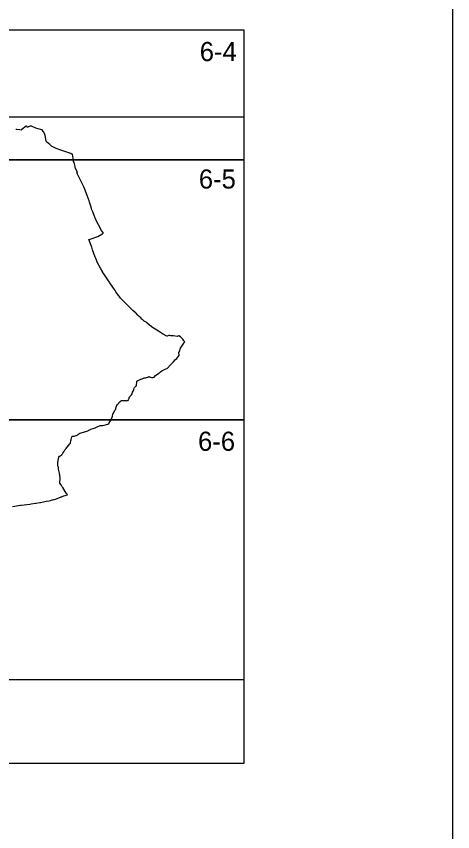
# Model space of a CAD drawing. Extents: x -449577 to -425530, y -1150048 to -1121091.
# Drawn here: x -438218.5 to -438008.8, y -1126663.9 to -1126271.9 of the extents above; entities that cross this region are included whole.
import ezdxf

# ---------------------------------------------------------------- set-up
doc = ezdxf.new("R2010")
doc.units = 0
for name, color, linetype in [('Vrstva 1', 7, 'Continuous'), ('Vrstva 10', 7, 'Continuous'), ('Vrstva 4', 7, 'Continuous')]:
    doc.layers.add(name, color=color, linetype=linetype)

msp = doc.modelspace()

# ---------------------------------------------------------------- linework, layer by layer
at = {"layer": 'Vrstva 1'}
msp.add_lwpolyline([(-439493.8, -1126016.81), (-439493.8, -1127066.81), (-438008.8, -1127066.81), (-438008.8, -1126016.81)], close=True, dxfattribs=at)
msp.add_lwpolyline([(-438220.34, -1126507.56), (-438216.47, -1126506.99), (-438216.23, -1126506.96), (-438211.93, -1126506.44), (-438211.4, -1126506.38), (-438209.25, -1126506.02), (-438208.93, -1126505.97), (-438207.27, -1126505.7), (-438206.87, -1126505.63), (-438205.46, -1126505.34), (-438204.17, -1126505.07), (-438203.96, -1126505.03), (-438202.79, -1126504.8), (-438202.12, -1126504.67), (-438202.1, -1126504.67), (-438201.19, -1126504.46), (-438201.12, -1126504.44), (-438200.47, -1126504.28), (-438200.12, -1126504.17), (-438199.23, -1126503.88), (-438198.79, -1126503.73), (-438198.14, -1126503.49), (-438198.02, -1126503.45), (-438196.93, -1126502.96), (-438196.93, -1126502.96), (-438196.81, -1126502.92), (-438196.16, -1126502.69), (-438196.07, -1126502.66), (-438195.64, -1126502.5), (-438193.98, -1126501.92), (-438194, -1126501.87), (-438194.11, -1126501.7), (-438194.27, -1126501.47), (-438194.49, -1126501.15), (-438196.19, -1126498.51), (-438196.4, -1126498.16), (-438196.57, -1126497.89), (-438197.01, -1126497.18), (-438197.54, -1126496.33), (-438197.38, -1126493.97), (-438197.37, -1126493.88), (-438197.76, -1126491.58), (-438197.76, -1126491.56), (-438197.77, -1126491.54), (-438197.77, -1126491.54), (-438197.77, -1126491.51), (-438198.18, -1126489.68), (-438198.19, -1126489.49), (-438198.25, -1126488.69), (-438198.35, -1126488.41), (-438198.36, -1126488.39), (-438198.47, -1126488.17), (-438198.51, -1126488.09), (-438198.52, -1126487.71), (-438198.55, -1126487.01), (-438198.5, -1126486.52), (-438198.5, -1126486.5), (-438198.41, -1126485.64), (-438198.39, -1126485.53), (-438198.1, -1126483.89), (-438198.02, -1126483.81), (-438197.72, -1126483.47), (-438197.66, -1126483.4), (-438197.4, -1126483.28), (-438197.34, -1126483.22), (-438197.08, -1126483.02), (-438196.85, -1126482.84), (-438196.64, -1126482.68), (-438196.58, -1126482.64), (-438196.5, -1126482.51), (-438196.42, -1126482.39), (-438196.31, -1126482.22), (-438196.09, -1126481.89), (-438195.67, -1126481.24), (-438195.54, -1126480.99), (-438195.53, -1126480.98), (-438195.39, -1126480.69), (-438195.34, -1126480.6), (-438195.16, -1126480.27), (-438195.02, -1126480.12), (-438194.72, -1126479.81), (-438194.55, -1126479.63), (-438194.27, -1126479.28), (-438194.14, -1126479.11), (-438193.45, -1126478.26), (-438192.79, -1126477.45), (-438192.5, -1126477.09), (-438192.26, -1126475.92), (-438192.2, -1126475.69), (-438192.13, -1126475.41), (-438191.81, -1126474.1), (-438191.73, -1126473.82), (-438191.73, -1126473.79), (-438191.71, -1126473.74), (-438191.55, -1126473.73), (-438191.53, -1126473.73), (-438191.29, -1126473.73), (-438190.6, -1126473.71), (-438190.59, -1126473.71), (-438190.56, -1126473.71), (-438189.88, -1126473.53), (-438189.68, -1126473.47), (-438189.26, -1126473.36), (-438189.24, -1126473.35), (-438189.18, -1126473.29), (-438188.88, -1126473.01), (-438188.76, -1126472.93), (-438188.42, -1126472.67), (-438188, -1126472.35), (-438187.93, -1126472.33), (-438187.37, -1126472.17), (-438184.67, -1126471.41), (-438184.08, -1126471.14), (-438183.75, -1126470.98), (-438183.7, -1126470.96), (-438183.6, -1126470.91), (-438183.24, -1126470.73), (-438183.19, -1126470.71), (-438183.16, -1126470.69), (-438183.15, -1126470.69), (-438183.12, -1126470.67), (-438182.81, -1126470.52), (-438182.75, -1126470.48), (-438182.64, -1126470.43), (-438181.56, -1126470.1), (-438181.13, -1126469.92), (-438180.61, -1126469.7), (-438179.6, -1126469.29), (-438178.18, -1126468.66), (-438178.04, -1126468.65), (-438176.91, -1126468.6), (-438174.51, -1126468.04), (-438173.98, -1126467.64), (-438173.91, -1126467.52), (-438173.82, -1126467.34), (-438173.56, -1126466.83), (-438173.21, -1126466.4), (-438173.19, -1126466.37), (-438172.98, -1126466.08), (-438172.87, -1126465.92), (-438172.86, -1126465.91), (-438172.32, -1126464.13), (-438172.31, -1126464.1), (-438172.11, -1126463.15), (-438171.85, -1126462.69), (-438171.66, -1126462.36), (-438171.11, -1126461.24), (-438170.73, -1126460.73), (-438170.7, -1126460.6), (-438170.63, -1126460.3), (-438170.6, -1126460.16), (-438170.54, -1126459.91), (-438170.52, -1126459.81), (-438170.2, -1126458.8), (-438170.19, -1126458.79), (-438169.9, -1126458.51), (-438169.24, -1126457.88), (-438169.19, -1126457.83), (-438168.72, -1126457.35), (-438168.46, -1126457.09), (-438168.36, -1126456.98), (-438167.99, -1126456.66), (-438167.95, -1126456.66), (-438167.94, -1126456.66), (-438167.53, -1126456.65), (-438167.36, -1126456.66), (-438166.73, -1126456.68), (-438166.02, -1126456.68), (-438165.05, -1126456.59), (-438165.02, -1126456.59), (-438164.77, -1126456.56), (-438164.55, -1126456.2), (-438164.5, -1126456.07), (-438164.48, -1126456.02), (-438164.46, -1126455.96), (-438164.1, -1126454.94), (-438163.96, -1126454.77), (-438163.86, -1126454.66), (-438163.82, -1126454.62), (-438163.76, -1126454.54), (-438163.64, -1126454.41), (-438163.37, -1126454.09), (-438163.28, -1126453.99), (-438163.18, -1126453.87), (-438162.84, -1126453.48), (-438162.77, -1126453.09), (-438162.71, -1126452.78), (-438162.64, -1126452.65), (-438162.09, -1126451.73), (-438161.98, -1126451.34), (-438161.79, -1126450.64), (-438161.67, -1126450.35), (-438161.38, -1126450.08), (-438160.83, -1126449.57), (-438160.76, -1126449.51), (-438160.66, -1126447.4), (-438159.64, -1126446.91), (-438159.24, -1126446.7), (-438158.99, -1126446.57), (-438158.7, -1126446.41), (-438158.48, -1126446.33), (-438158.14, -1126446.2), (-438158.09, -1126446.19), (-438157, -1126445.78), (-438156.99, -1126445.78), (-438156.5, -1126445.72), (-438156.42, -1126445.7), (-438155.39, -1126445.44), (-438155.24, -1126445.4), (-438155.15, -1126445.37), (-438154.98, -1126445.32), (-438154.45, -1126445.15), (-438154.45, -1126445.15), (-438154.44, -1126445.16), (-438154.44, -1126445.16), (-438154.41, -1126445.22), (-438154.28, -1126445.44), (-438153.4, -1126445.54), (-438153.2, -1126445.56), (-438152.84, -1126445.6), (-438152.75, -1126445.56), (-438152.32, -1126445.38), (-438151.67, -1126444.67), (-438150.03, -1126443.51), (-438149.94, -1126443.44), (-438149.77, -1126443.33), (-438149.26, -1126442.91), (-438148.51, -1126442.31), (-438147.24, -1126441.74), (-438146.62, -1126441.47), (-438146.08, -1126441.23), (-438146.02, -1126441.2), (-438144.37, -1126439.53), (-438143.53, -1126438.64), (-438143.17, -1126438.26), (-438141.98, -1126436.9), (-438141.38, -1126436.44), (-438141.33, -1126436.4), (-438140.49, -1126435.39), (-438140.29, -1126434.82), (-438140.38, -1126433.49), (-438140.16, -1126433), (-438139.52, -1126431.55), (-438138.06, -1126429.07), (-438138.03, -1126429.02), (-438138.03, -1126429.02), (-438138.01, -1126428.99), (-438137.98, -1126428.95), (-438137.83, -1126428.76), (-438137.57, -1126428.42), (-438137.83, -1126428.12), (-438137.97, -1126427.9), (-438138.44, -1126427.16), (-438138.64, -1126426.97), (-438138.79, -1126426.81), (-438138.98, -1126426.61), (-438139.56, -1126426.04), (-438140.41, -1126425.57), (-438140.86, -1126425.75), (-438141.19, -1126425.87), (-438142.94, -1126425.6), (-438143.55, -1126425.51), (-438143.69, -1126425.5), (-438144.28, -1126425.48), (-438144.66, -1126425.43), (-438144.82, -1126425.4), (-438144.86, -1126425.4), (-438144.89, -1126425.39), (-438144.89, -1126425.39), (-438144.92, -1126425.4), (-438145.02, -1126425.43), (-438145.15, -1126425.46), (-438146.05, -1126425.7), (-438146.12, -1126425.67), (-438148.19, -1126424.63), (-438150.21, -1126423.35), (-438153.12, -1126421.53), (-438153.28, -1126421.39), (-438153.32, -1126421.36), (-438153.41, -1126421.28), (-438154.55, -1126420.35), (-438155.7, -1126419.3), (-438155.81, -1126419.2), (-438157.02, -1126418.44), (-438157.3, -1126418.21), (-438157.93, -1126417.71), (-438158.24, -1126417.47), (-438158.74, -1126416.94), (-438159.46, -1126416.18), (-438159.61, -1126416.02), (-438160.07, -1126415.53), (-438161.04, -1126414.5), (-438161.24, -1126414.39), (-438161.24, -1126414.39), (-438161.42, -1126414.3), (-438161.62, -1126414.2), (-438162.45, -1126413.37), (-438163.08, -1126412.74), (-438164.26, -1126411.57), (-438165.19, -1126410.63), (-438165.35, -1126410.48), (-438165.79, -1126410.03), (-438166.03, -1126409.79), (-438166.12, -1126409.7), (-438166.16, -1126409.66), (-438166.68, -1126409.14), (-438167.32, -1126408.49), (-438167.4, -1126408.41), (-438167.42, -1126408.39), (-438167.57, -1126408.24), (-438168.4, -1126407.4), (-438168.78, -1126406.9), (-438169.06, -1126406.53), (-438169.38, -1126406.1), (-438169.74, -1126405.62), (-438170.69, -1126404.36), (-438171.06, -1126403.82), (-438173.6, -1126400.08), (-438173.77, -1126399.82), (-438174.54, -1126398.63), (-438175.21, -1126397.62), (-438176.05, -1126396.29), (-438176.85, -1126395.02), (-438176.93, -1126394.89), (-438178.02, -1126393.04), (-438179.7, -1126390.19), (-438179.7, -1126390.18), (-438179.7, -1126390.18), (-438179.71, -1126390.18), (-438180.04, -1126389.2), (-438180.49, -1126387.9), (-438180.55, -1126387.7), (-438181.93, -1126384.19), (-438182.22, -1126382.94), (-438183.7, -1126379.26), (-438183.07, -1126379.06), (-438179.35, -1126377.82), (-438177.38, -1126376.6), (-438177.2, -1126376.49), (-438177.14, -1126376.45), (-438176.94, -1126376.33), (-438176.67, -1126376.16), (-438177.59, -1126374.97), (-438179, -1126372.19), (-438179.75, -1126370.72), (-438180.28, -1126369.56), (-438180.3, -1126369.52), (-438180.36, -1126369.39), (-438180.37, -1126369.36), (-438180.39, -1126369.33), (-438180.43, -1126369.24), (-438180.76, -1126368.51), (-438181.08, -1126367.72), (-438181.79, -1126365.95), (-438182.2, -1126364.91), (-438182.35, -1126364.28), (-438182.61, -1126363.15), (-438183.35, -1126361.26), (-438183.55, -1126360.66), (-438184.49, -1126358.03), (-438184.76, -1126357.31), (-438185.95, -1126354.22), (-438186.02, -1126354.04), (-438186.05, -1126353.96), (-438189.4, -1126347.15), (-438189.09, -1126347.01), (-438189.07, -1126347), (-438189.17, -1126346.83), (-438189.25, -1126346.73), (-438189.42, -1126346.5), (-438189.48, -1126346.42), (-438190.09, -1126344.94), (-438190.14, -1126344.65), (-438190.24, -1126344.19), (-438190.25, -1126344.13), (-438190.76, -1126342.29), (-438191.06, -1126341.66), (-438191.07, -1126341.58), (-438191.11, -1126341.22), (-438191.25, -1126340.13), (-438191.53, -1126338.29), (-438191.59, -1126338.27), (-438191.89, -1126338.17), (-438192.27, -1126337.91), (-438192.28, -1126337.91), (-438196.58, -1126336.5), (-438199.37, -1126335.52), (-438200.68, -1126334.9), (-438201.65, -1126334.34), (-438202.37, -1126333.56), (-438204.05, -1126332.29), (-438204.11, -1126331.99), (-438204.69, -1126329.29), (-438204.84, -1126328.75), (-438205.02, -1126328.24), (-438205.07, -1126328.08), (-438205.32, -1126327.56), (-438205.57, -1126327.25), (-438206.15, -1126326.56), (-438206.9, -1126326.35), (-438209.08, -1126325.69), (-438211.17, -1126324.73), (-438211.79, -1126324.73), (-438212.74, -1126325.1), (-438212.87, -1126325.19), (-438212.94, -1126325.24), (-438213.08, -1126325.34), (-438213.12, -1126325.37), (-438213.14, -1126325.35), (-438213.35, -1126325.1), (-438213.6, -1126324.82), (-438213.68, -1126324.72), (-438213.77, -1126324.76), (-438214.28, -1126325.15), (-438214.47, -1126325.3), (-438215.14, -1126325.82), (-438215.89, -1126326.38), (-438216.23, -1126326.6), (-438216.82, -1126326.56), (-438218.3, -1126326.41), (-438218.76, -1126326.32)], dxfattribs=at)
at = {"layer": 'Vrstva 10'}
msp.add_lwpolyline([(-438109.21, -1126320.23), (-438109.21, -1126631.21), (-438442.08, -1126631.21), (-438442.08, -1126465.91), (-438421.71, -1126465.91), (-438421.71, -1126340.91), (-438421.71, -1126320.23), (-438109.21, -1126320.23)], dxfattribs=at)
at = {"layer": 'Vrstva 4'}
msp.add_line((-438421.71, -1126278.41), (-438109.21, -1126278.41), dxfattribs=at)
msp.add_lwpolyline([(-438109.21, -1126278.41), (-438109.21, -1126340.91), (-438265.46, -1126340.91), (-438265.46, -1126278.41)], dxfattribs=at)
for points in [[(-438109.21, -1126340.91), (-438109.21, -1126465.91), (-438265.46, -1126465.91), (-438265.46, -1126340.91)], [(-438109.21, -1126465.91), (-438109.21, -1126590.91), (-438265.46, -1126590.91), (-438265.46, -1126465.91)]]:
    msp.add_lwpolyline(points, close=True, dxfattribs=at)

# ---------------------------------------------------------------- texts
at = {"layer": 'Vrstva 1'}
for s, p in [('6-4', (-438130.34, -1126293.46)), ('6-5', (-438130.79, -1126354.75)), ('6-6', (-438131.16, -1126480.82))]:
    msp.add_text(s, height=9.2, dxfattribs=at).set_placement(p)

doc.saveas('drawing.dxf')
